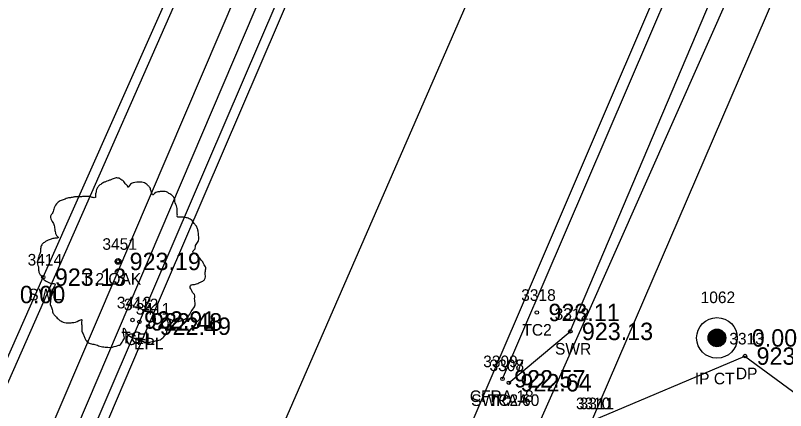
# Model space of a CAD drawing. Extents: x 1575382 to 1578175, y 1099175 to 1101955.
# Drawn here: x 1577147.8 to 1577214.1, y 1100947.5 to 1100981.6 of the extents above; entities that cross this region are included whole.
import ezdxf

# ---------------------------------------------------------------- set-up
doc = ezdxf.new("R2010")
doc.units = 0
for name, color, linetype in [('RD_EX_Conc', 7, 'Continuous'), ('RD_EX_Conc_txCode', 7, 'Continuous'), ('RD_EX_DR_Pipe', 7, 'Continuous'), ('RD_EX_Driveway', 7, 'Continuous'), ('RD_EX_Driveway_txCode', 7, 'Continuous'), ('RD_EX_DV_Prop_txCode', 7, 'Continuous'), ('RD_EX_DV_PropPin', 7, 'Continuous'), ('RD_EX_Road', 7, 'Continuous'), ('RD_EX_Road_txCode', 7, 'Continuous'), ('RD_EX_TX_Conc_ELEV', 7, 'Continuous'), ('RD_EX_TX_Driveway_ELEV', 7, 'Continuous'), ('RD_EX_TX_DV_Prop_ELEV', 7, 'Continuous'), ('RD_EX_TX_Road_ELEV', 7, 'Continuous'), ('RD_EX_TX_VEG_ELEV', 7, 'Continuous'), ('RD_EX_VEG', 7, 'Continuous'), ('RD_EX_VEG_txCode', 7, 'Continuous'), ('RD_HC_Cl', 7, 'Continuous'), ('RD_SMD_Locator', 7, 'Continuous')]:
    doc.layers.add(name, color=color, linetype=linetype)

msp = doc.modelspace()

# ---------------------------------------------------------------- linework, layer by layer
at = {"layer": 'RD_EX_Conc'}
for points in [[(1577079.252, 1100805.075), (1577097.111, 1100838.835), (1577109.69, 1100867.343), (1577130.743, 1100915.042), (1577150.176, 1100959.002), (1577170.082, 1101003.92), (1577196.775, 1101064.656), (1577202.486, 1101060.003)], [(1577189.733, 1100950.24), (1577206.008, 1100988.197), (1577223.143, 1101028.479), (1577225.214, 1101031.195), (1577227.397, 1101032.523), (1577228.461, 1101031.903), (1577226.354, 1101026.896)], [(1577107.978, 1100836.943), (1577119.094, 1100862.854), (1577138.707, 1100909.145), (1577158.456, 1100955.145), (1577177.696, 1100999.964), (1577190.709, 1101030.459)], [(1577190.279, 1100949.9), (1577195.566, 1100954.326), (1577209.338, 1100986.83), (1577226.354, 1101026.896)], [(1577055.154, 1100662.638), (1577085.172, 1100716.01), (1577085.172, 1100716.01), (1577107.371, 1100755.865), (1577118.9, 1100776.662), (1577132.782, 1100800.808), (1577154.825, 1100846.618), (1577163.043, 1100865.238), (1577174.665, 1100893.053), (1577197.436, 1100946.62), (1577213.904, 1100984.916), (1577231.037, 1101024.713)]]:
    msp.add_lwpolyline(points, dxfattribs=at)
at = {"layer": 'RD_EX_DR_Pipe'}
for points in [[(1577226.312, 1101118.81), (1577219.842, 1101092.631), (1577219.842, 1101092.631), (1577205.279, 1101049.599), (1577205.279, 1101049.599), (1577188.031, 1101033.131), (1577188.031, 1101033.131), (1577101.879, 1100831.452)], [(1577139.994, 1100787.337), (1577129.779, 1100804.197), (1577129.779, 1100804.197), (1577232.824, 1101036.463), (1577232.824, 1101036.463), (1577240.152, 1101052.982)]]:
    msp.add_lwpolyline(points, dxfattribs=at)
at = {"layer": 'RD_EX_Driveway'}
msp.add_lwpolyline([(1577197.436, 1100946.62), (1577210.609, 1100952.199), (1577244.847, 1100927.029)], dxfattribs=at)
at = {"layer": 'RD_EX_DV_PropPin'}
for p, q in [((1577207.78, 1100953.128), (1577207.78, 1100954.397)), ((1577207.815, 1100953.106), (1577207.815, 1100954.418)), ((1577207.85, 1100953.086), (1577207.85, 1100954.438)), ((1577207.885, 1100953.069), (1577207.885, 1100954.455)), ((1577207.92, 1100953.055), (1577207.92, 1100954.47)), ((1577207.955, 1100953.042), (1577207.955, 1100954.483)), ((1577207.99, 1100953.031), (1577207.99, 1100954.494)), ((1577208.025, 1100953.021), (1577208.025, 1100954.503)), ((1577208.06, 1100953.014), (1577208.06, 1100954.51)), ((1577208.095, 1100953.008), (1577208.095, 1100954.516)), ((1577208.13, 1100953.004), (1577208.13, 1100954.52)), ((1577208.165, 1100953.002), (1577208.165, 1100954.522)), ((1577208.2, 1100953.001), (1577208.2, 1100954.523)), ((1577208.235, 1100953.002), (1577208.235, 1100954.522)), ((1577208.27, 1100953.004), (1577208.27, 1100954.52)), ((1577208.305, 1100953.008), (1577208.305, 1100954.516)), ((1577208.34, 1100953.014), (1577208.34, 1100954.51)), ((1577208.375, 1100953.021), (1577208.375, 1100954.503)), ((1577208.41, 1100953.031), (1577208.41, 1100954.494)), ((1577208.445, 1100953.042), (1577208.445, 1100954.483)), ((1577208.48, 1100953.055), (1577208.48, 1100954.47)), ((1577208.515, 1100953.069), (1577208.515, 1100954.455)), ((1577208.55, 1100953.086), (1577208.55, 1100954.438)), ((1577208.585, 1100953.106), (1577208.585, 1100954.418)), ((1577208.62, 1100953.128), (1577208.62, 1100954.397)), ((1577207.465, 1100953.566), (1577207.465, 1100953.958)), ((1577207.5, 1100953.464), (1577207.5, 1100954.06)), ((1577207.535, 1100953.393), (1577207.535, 1100954.132)), ((1577207.57, 1100953.336), (1577207.57, 1100954.189)), ((1577207.605, 1100953.288), (1577207.605, 1100954.236)), ((1577207.64, 1100953.247), (1577207.64, 1100954.277)), ((1577207.675, 1100953.211), (1577207.675, 1100954.313)), ((1577207.71, 1100953.18), (1577207.71, 1100954.344)), ((1577207.745, 1100953.152), (1577207.745, 1100954.372)), ((1577208.655, 1100953.152), (1577208.655, 1100954.372)), ((1577208.69, 1100953.18), (1577208.69, 1100954.344)), ((1577208.725, 1100953.211), (1577208.725, 1100954.313)), ((1577208.76, 1100953.247), (1577208.76, 1100954.277)), ((1577208.795, 1100953.288), (1577208.795, 1100954.236)), ((1577208.83, 1100953.336), (1577208.83, 1100954.189)), ((1577208.865, 1100953.393), (1577208.865, 1100954.132)), ((1577208.9, 1100953.464), (1577208.9, 1100954.06)), ((1577208.935, 1100953.566), (1577208.935, 1100953.958))]:
    msp.add_line(p, q, dxfattribs=at)
for radius in [1.75, 0.761]:
    msp.add_circle((1577208.2, 1100953.762), radius, dxfattribs=at)
at = {"layer": 'RD_EX_Road'}
for points in [[(1577060.606, 1100805.432), (1577075.531, 1100798.536), (1577081.931, 1100797.671), (1577087.923, 1100798.374), (1577091.212, 1100799.398), (1577094.487, 1100804.268), (1577106.896, 1100832.158), (1577119.895, 1100862.619), (1577139.857, 1100909.397), (1577159.206, 1100954.774), (1577178.498, 1100999.731), (1577192.432, 1101032.313), (1577206.431, 1101064.716)], [(1577078.765, 1100718.331), (1577101.643, 1100758.923), (1577113.339, 1100780.089), (1577125.29, 1100804.69), (1577146.474, 1100851.246), (1577166.057, 1100897.319), (1577205.167, 1100988.676), (1577222.285, 1101028.955), (1577224.552, 1101032.022), (1577228.298, 1101034.471), (1577233.178, 1101036.099), (1577233.178, 1101036.099), (1577237.423, 1101035.839), (1577245.428, 1101032.846), (1577248.283, 1101031.553), (1577256.851, 1101026.156), (1577298.2, 1100997.596), (1577319.207, 1100982.295), (1577334.075, 1100971.377)]]:
    msp.add_lwpolyline(points, dxfattribs=at)
at = {"layer": 'RD_EX_VEG'}
msp.add_lwpolyline([(1577107.032, 1100838.114), (1577102.407, 1100840.005), (1577098.784, 1100830.652), (1577102.641, 1100828.563), (1577091.872, 1100804.274), (1577078.023, 1100800.1), (1577101.108, 1100845.444), (1577197.024, 1101063.208), (1577201.438, 1101059.636), (1577191.641, 1101036.576), (1577187.356, 1101037.816), (1577185.071, 1101032.424), (1577189.095, 1101030.587), (1577107.032, 1100838.114)], dxfattribs=at)
for centre, radius in [((1577156.616, 1100960.356), 0.25), ((1577156.604, 1100960.337), 0.0001)]:
    msp.add_circle(centre, radius, dxfattribs=at)
for points in [[(1577156.748, 1100967.523), (1577156.448, 1100967.548), (1577156.123, 1100967.448), (1577155.873, 1100967.348), (1577155.649, 1100967.273), (1577155.424, 1100967.173), (1577155.124, 1100966.998), (1577154.899, 1100966.798), (1577154.774, 1100966.548), (1577154.724, 1100966.323), (1577154.674, 1100966.049), (1577154.674, 1100965.874), (1577154.549, 1100965.849), (1577154.399, 1100965.874), (1577154.149, 1100965.949), (1577153.899, 1100965.949), (1577153.649, 1100965.949), (1577153.3, 1100965.924), (1577152.95, 1100965.924), (1577152.675, 1100965.874), (1577152.35, 1100965.824), (1577151.975, 1100965.699), (1577151.625, 1100965.574), (1577151.325, 1100965.324), (1577151.076, 1100964.849), (1577150.951, 1100964.499), (1577150.801, 1100964.249), (1577150.951, 1100963.8), (1577151.126, 1100963.45), (1577151.15, 1100963.25), (1577151.225, 1100962.825), (1577151.325, 1100962.6), (1577151.45, 1100962.4), (1577151.375, 1100962.375), (1577151.001, 1100962.325), (1577150.701, 1100962.225), (1577150.276, 1100962), (1577150.051, 1100961.775), (1577149.951, 1100961.451), (1577149.926, 1100961.101), (1577149.826, 1100960.901), (1577149.751, 1100960.626), (1577149.726, 1100960.551), (1577149.676, 1100960.226), (1577149.776, 1100959.776), (1577149.801, 1100959.426), (1577149.926, 1100959.202), (1577150.076, 1100959.027), (1577150.251, 1100958.777), (1577150.651, 1100958.552), (1577150.976, 1100958.452), (1577151.175, 1100958.427), (1577151.001, 1100957.927), (1577150.951, 1100957.577), (1577150.826, 1100957.177), (1577150.826, 1100957.103), (1577150.776, 1100956.628), (1577150.926, 1100956.303), (1577151.001, 1100955.928), (1577151.175, 1100955.703), (1577151.45, 1100955.403), (1577151.775, 1100955.178), (1577152.275, 1100955.053), (1577152.675, 1100955.078), (1577153.25, 1100955.253), (1577153.499, 1100955.328), (1577153.474, 1100955.153), (1577153.499, 1100954.778), (1577153.499, 1100954.354), (1577153.649, 1100954.029), (1577153.749, 1100953.754), (1577153.899, 1100953.504), (1577154.224, 1100953.279), (1577154.624, 1100953.204), (1577155.049, 1100953.054), (1577155.499, 1100952.979), (1577155.998, 1100952.954), (1577156.598, 1100953.104), (1577156.873, 1100953.229), (1577156.973, 1100953.404), (1577157.173, 1100953.779), (1577157.123, 1100954.004), (1577157.148, 1100954.604), (1577157.248, 1100954.429), (1577157.423, 1100954.079), (1577157.923, 1100953.779), (1577158.322, 1100953.604), (1577158.797, 1100953.454), (1577159.097, 1100953.379), (1577159.572, 1100953.454), (1577159.947, 1100953.529), (1577160.321, 1100953.654), (1577160.621, 1100953.929), (1577160.796, 1100954.204), (1577160.846, 1100954.479), (1577160.921, 1100954.853), (1577160.971, 1100955.028)], [(1577160.971, 1100955.028), (1577160.896, 1100955.203), (1577160.846, 1100955.453), (1577160.921, 1100955.428), (1577161.096, 1100955.378), (1577161.371, 1100955.253), (1577161.596, 1100955.178), (1577161.921, 1100955.203), (1577162.196, 1100955.303), (1577162.645, 1100955.578), (1577162.92, 1100956.053), (1577163.195, 1100956.453), (1577163.27, 1100956.778), (1577163.22, 1100957.003), (1577163.195, 1100957.502), (1577162.995, 1100957.752), (1577162.945, 1100957.877), (1577162.845, 1100958.277), (1577162.92, 1100958.327), (1577163.195, 1100958.377), (1577163.57, 1100958.502), (1577163.845, 1100958.627), (1577164.07, 1100958.802), (1577164.145, 1100959.027), (1577164.12, 1100959.426), (1577164.17, 1100959.826), (1577164.095, 1100959.976), (1577163.995, 1100960.126), (1577163.92, 1100960.326), (1577163.77, 1100960.476), (1577163.67, 1100960.626), (1577163.57, 1100960.726), (1577163.445, 1100960.876), (1577163.27, 1100961.001), (1577163.12, 1100961.051), (1577163.07, 1100961.201), (1577163.22, 1100961.401), (1577163.27, 1100961.501), (1577163.295, 1100961.725), (1577163.52, 1100962.075), (1577163.57, 1100962.475), (1577163.52, 1100962.9), (1577163.47, 1100963.175), (1577163.32, 1100963.45), (1577163.12, 1100963.7), (1577162.995, 1100963.875), (1577162.82, 1100963.999), (1577162.496, 1100964.124), (1577162.246, 1100964.174), (1577161.896, 1100964.174), (1577161.696, 1100964.224), (1577161.721, 1100964.274), (1577161.721, 1100964.424), (1577161.721, 1100964.699), (1577161.646, 1100965.149), (1577161.496, 1100965.649), (1577161.496, 1100965.674), (1577161.396, 1100965.924), (1577161.171, 1100966.124), (1577160.996, 1100966.223), (1577160.796, 1100966.348), (1577160.546, 1100966.373), (1577160.247, 1100966.373), (1577159.972, 1100966.323), (1577159.772, 1100966.223), (1577159.597, 1100966.099), (1577159.522, 1100966.248), (1577159.422, 1100966.548), (1577159.372, 1100966.698), (1577159.222, 1100966.873), (1577158.997, 1100967.073), (1577158.547, 1100967.198), (1577157.923, 1100967.123), (1577157.623, 1100966.923), (1577157.473, 1100966.748), (1577157.423, 1100966.873), (1577157.223, 1100967.073), (1577157.123, 1100967.248), (1577156.948, 1100967.373), (1577156.798, 1100967.473), (1577156.698, 1100967.523)]]:
    msp.add_spline(points, degree=3, dxfattribs=at)
at = {"layer": 'RD_HC_Cl'}
msp.add_line((1577114.032, 1100815.757), (1577364.891, 1101392.08), dxfattribs=at)
at = {"layer": 'RD_SMD_Locator'}
for centre in [(1577156.616, 1100960.356), (1577150.176, 1100959.002), (1577192.687, 1100955.958), (1577157.859, 1100955.307), (1577158.456, 1100955.145), (1577159.206, 1100954.774), (1577195.566, 1100954.326), (1577208.2, 1100953.762), (1577210.609, 1100952.199), (1577189.733, 1100950.24), (1577190.279, 1100949.9), (1577190.279, 1100949.9)]:
    msp.add_circle(centre, 0.15, dxfattribs=at)

# ---------------------------------------------------------------- texts
at = {"layer": 'RD_EX_Conc_txCode'}
for s, p in [('3414', (1577148.83, 1100960.002)), ('SWL', (1577148.885, 1100957.002)), ('3318', (1577191.34, 1100956.958)), ('3413', (1577156.512, 1100956.307)), ('3412', (1577157.109, 1100956.145)), ('3312', (1577194.22, 1100955.326)), ('TC2', (1577191.443, 1100953.958)), ('TC1', (1577156.898, 1100953.307)), ('CFL', (1577157.251, 1100953.145)), ('SWR', (1577194.251, 1100952.326)), ('3309', (1577188.064, 1100951.24)), ('3307', (1577188.61, 1100950.9)), ('3308', (1577188.61, 1100950.9)), ('CFRA 18', (1577186.914, 1100948.24)), ('SWRA 60', (1577187.027, 1100947.9)), ('TC2A', (1577188.547, 1100947.9)), ('3310', (1577196.05, 1100947.62))]:
    msp.add_text(s, height=1, dxfattribs=at).set_placement(p)
at = {"layer": 'RD_EX_Driveway_txCode'}
for s, p in [('3313', (1577209.262, 1100953.199)), ('DP', (1577209.829, 1100950.199)), ('3311', (1577196.373, 1100947.62))]:
    msp.add_text(s, height=1, dxfattribs=at).set_placement(p)
at = {"layer": 'RD_EX_DV_Prop_txCode'}
for s, p in [('1062', (1577206.79, 1100956.762)), ('IP CT', (1577206.294, 1100949.762))]:
    msp.add_text(s, height=1, dxfattribs=at).set_placement(p)
at = {"layer": 'RD_EX_Road_txCode'}
for s, p in [('3411', (1577158.143, 1100955.774)), ('EPL', (1577158.002, 1100952.774))]:
    msp.add_text(s, height=1, dxfattribs=at).set_placement(p)
at = {"layer": 'RD_EX_TX_Conc_ELEV'}
for s, p in [('923.13', (1577151.176, 1100958.252)), ('923.11', (1577193.687, 1100955.208)), ('922.91', (1577158.859, 1100954.557)), ('922.48', (1577159.456, 1100954.395)), ('923.13', (1577196.566, 1100953.576)), ('922.57', (1577190.733, 1100949.49)), ('922.64', (1577191.279, 1100949.15)), ('922.64', (1577191.279, 1100949.15))]:
    msp.add_text(s, height=1.5, dxfattribs=at).set_placement(p)
at = {"layer": 'RD_EX_TX_Driveway_ELEV'}
msp.add_text('923.66', height=1.5, dxfattribs=at).set_placement((1577211.609, 1100951.449))
at = {"layer": 'RD_EX_TX_DV_Prop_ELEV'}
for p in [(1577148.168, 1100956.754), (1577211.2, 1100953.012)]:
    msp.add_text('0.00', height=1.5, dxfattribs=at).set_placement(p)
at = {"layer": 'RD_EX_TX_Road_ELEV'}
msp.add_text('922.49', height=1.5, dxfattribs=at).set_placement((1577160.206, 1100954.024))
at = {"layer": 'RD_EX_TX_VEG_ELEV'}
msp.add_text('923.19', height=1.5, dxfattribs=at).set_placement((1577157.616, 1100959.606))
at = {"layer": 'RD_EX_VEG_txCode'}
for s, p in [('3451', (1577155.27, 1100961.356)), ('T 2 OAK', (1577153.482, 1100958.356))]:
    msp.add_text(s, height=1, dxfattribs=at).set_placement(p)

doc.saveas('drawing.dxf')
